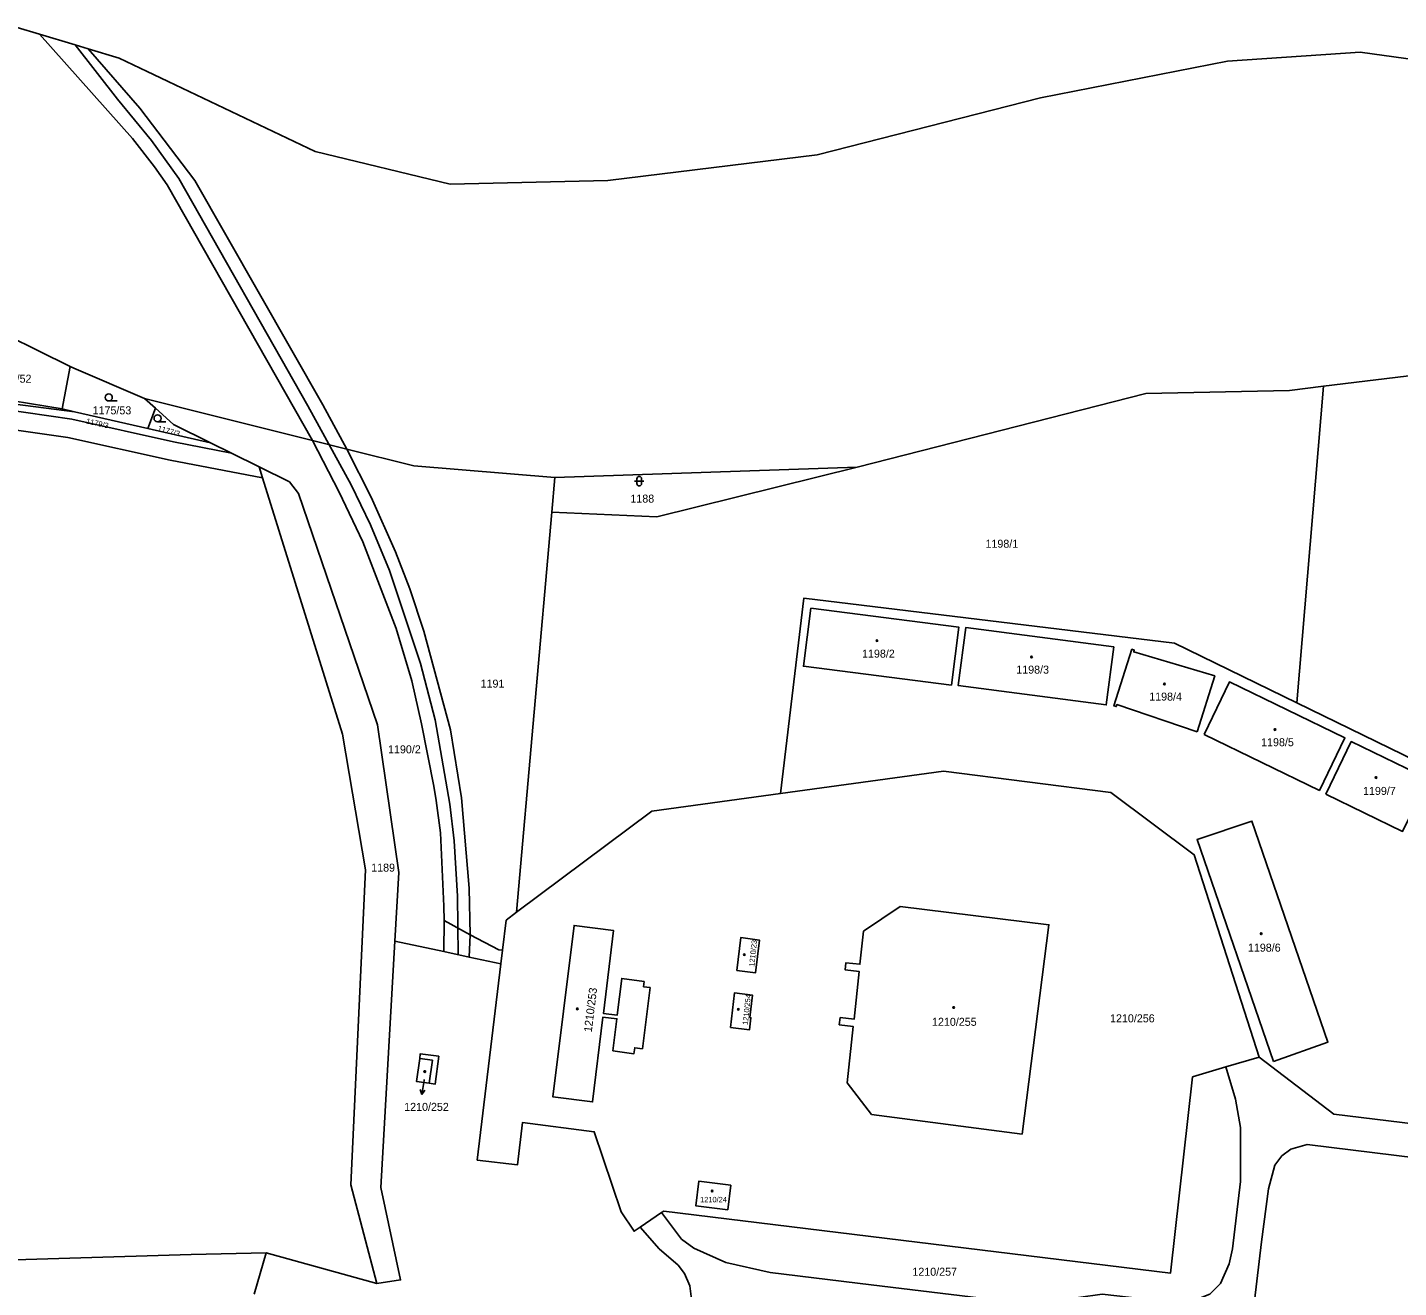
# Model space of a CAD drawing. Extents: x -869103 to -863415, y -1015889 to -1012477.
# Drawn here: x -865593.3 to -865302, y -1013483.3 to -1013215.6 of the extents above; entities that cross this region are included whole.
import ezdxf

# ---------------------------------------------------------------- set-up
doc = ezdxf.new("R2010")
doc.units = 0
for name, color, linetype in [('Hranice katastralního území', 7, 'Continuous'), ('Hranice parcel', 7, 'Continuous'), ('Parcelní čísla', 7, 'Continuous'), ('Pop  PČ popisy', 7, 'Continuous'), ('Poz předměty', 7, 'Continuous'), ('Vnitřní kresba', 7, 'Continuous'), ('Značky budov', 7, 'Continuous'), ('Značky kultur', 7, 'Continuous')]:
    doc.layers.add(name, color=color, linetype=linetype)

msp = doc.modelspace()

# ---------------------------------------------------------------- linework, layer by layer
at = {"layer": 'Hranice katastralního území'}
for points in [[(-865595.45, -1013215.6), (-865590.75, -1013217.01), (-865583.16, -1013219.3), (-865580.36, -1013220.14), (-865573.83, -1013222.11)], [(-865573.83, -1013222.11), (-865532.13, -1013241.95), (-865503.5, -1013248.87), (-865469.99, -1013248.11), (-865425.56, -1013242.7), (-865378.08, -1013230.59), (-865338.36, -1013222.8), (-865310.2, -1013220.88)], [(-865310.2, -1013220.88), (-865261.64, -1013227.57), (-865215.94, -1013251.86), (-865193.21, -1013266.23)]]:
    msp.add_lwpolyline(points, dxfattribs=at)
at = {"layer": 'Hranice parcel'}
for p, q in [((-865584.2, -1013287.62), (-865585.94, -1013296.63)), ((-865585.94, -1013296.63), (-865609.44, -1013292.77)), ((-865323.64, -1013359.07), (-865317.97, -1013291.84)), ((-865583.3, -1013297.23), (-865598.06, -1013295.34)), ((-865568.45, -1013294.41), (-865566.09, -1013296.5)), ((-865532.75, -1013303.34), (-865568.45, -1013294.41)), ((-865585.94, -1013296.63), (-865583.3, -1013297.23)), ((-865567.72, -1013300.78), (-865583.3, -1013297.23)), ((-865567.72, -1013300.78), (-865566.09, -1013296.5)), ((-865554.43, -1013303.81), (-865567.72, -1013300.78)), ((-865549.94, -1013306.04), (-865562.24, -1013303.62)), ((-865554.43, -1013303.81), (-865549.94, -1013306.04)), ((-865525.45, -1013305.17), (-865532.75, -1013303.34)), ((-865543.35, -1013311.26), (-865562.98, -1013307.55)), ((-865549.94, -1013306.04), (-865544.07, -1013308.96)), ((-865511.19, -1013308.73), (-865525.45, -1013305.17)), ((-865544.07, -1013308.96), (-865543.35, -1013311.26)), ((-865481.25, -1013311.21), (-865511.19, -1013308.73)), ((-865417.04, -1013309.01), (-865481.25, -1013311.21)), ((-865459.56, -1013319.59), (-865417.04, -1013309.01)), ((-865543.35, -1013311.26), (-865526.37, -1013365.76)), ((-865481.25, -1013311.21), (-865481.9, -1013318.6)), ((-865489.38, -1013403.57), (-865481.9, -1013318.6)), ((-865481.9, -1013318.6), (-865459.56, -1013319.59)), ((-865234.55, -1013402.57), (-865323.64, -1013359.07)), ((-865514.41, -1013395.14), (-865518.93, -1013363.76)), ((-865506.45, -1013379.79), (-865506.93, -1013376.76)), ((-865515.23, -1013409.7), (-865514.41, -1013395.14)), ((-865504.79, -1013405.32), (-865504.82, -1013402.3)), ((-865489.38, -1013403.57), (-865491.6, -1013405.23)), ((-865491.6, -1013405.23), (-865492.38, -1013411.63)), ((-865492.38, -1013411.63), (-865492.73, -1013414.52)), ((-865492.73, -1013414.52), (-865497.78, -1013456.22)), ((-865338.72, -1013436.38), (-865331.61, -1013434.33)), ((-865463.12, -1013470.42), (-865458.56, -1013467.36)), ((-865545.1, -1013484.65), (-865542.6, -1013475.87)), ((-865519.04, -1013482.39), (-865542.6, -1013475.87))]:
    msp.add_line(p, q, dxfattribs=at)
for points in [[(-865595.45, -1013215.6), (-865590.75, -1013217.01), (-865583.16, -1013219.3), (-865580.36, -1013220.14), (-865573.83, -1013222.11)], [(-865573.83, -1013222.11), (-865532.13, -1013241.95), (-865503.5, -1013248.87), (-865469.99, -1013248.11), (-865425.56, -1013242.7), (-865378.08, -1013230.59), (-865338.36, -1013222.8), (-865310.2, -1013220.88)], [(-865310.2, -1013220.88), (-865261.64, -1013227.57), (-865215.94, -1013251.86), (-865193.21, -1013266.23)], [(-865606.16, -1013276.51), (-865604.32, -1013277.7), (-865584.2, -1013287.62)], [(-865562.98, -1013307.55), (-865584.73, -1013302.69), (-865599.09, -1013300.63), (-865621.23, -1013296.35), (-865639.01, -1013293.74), (-865661.43, -1013289.22), (-865678.93, -1013284.92), (-865696.29, -1013280.85), (-865699.99, -1013280.35)], [(-865584.2, -1013287.62), (-865583.46, -1013287.99), (-865568.45, -1013294.41)], [(-865188.46, -1013351.39), (-865188.19, -1013340.13), (-865204.41, -1013312.37), (-865222.01, -1013300.37), (-865252.76, -1013291.05), (-865284.61, -1013287.79), (-865317.97, -1013291.84)], [(-865317.97, -1013291.84), (-865325.16, -1013292.71), (-865355.68, -1013293.36), (-865417.04, -1013309.01)], [(-865562.24, -1013303.62), (-865583.86, -1013298.78), (-865598.52, -1013296.68), (-865614.5, -1013293.64)], [(-865566.09, -1013296.5), (-865562.23, -1013299.93), (-865554.43, -1013303.81)], [(-865506.93, -1013376.76), (-865509.55, -1013363.51), (-865511.64, -1013354.41), (-865514.94, -1013343.26), (-865522.03, -1013324.87), (-865527.04, -1013314.35), (-865532.75, -1013303.34)], [(-865518.93, -1013363.76), (-865535.67, -1013314.64), (-865537.62, -1013312.16), (-865544.07, -1013308.96)], [(-865323.64, -1013359.07), (-865349.61, -1013346.39), (-865428.37, -1013336.84), (-865433.3, -1013378.35)], [(-865396.99, -1013355.3), (-865395.42, -1013343), (-865426.87, -1013338.99), (-865428.44, -1013351.3), (-865396.99, -1013355.3)], [(-865362.5, -1013347.2), (-865393.95, -1013343.1), (-865395.56, -1013355.41), (-865364.11, -1013359.51), (-865362.5, -1013347.2)], [(-865344.77, -1013365.24), (-865341.07, -1013353.36), (-865358.29, -1013348.27), (-865358.16, -1013347.87), (-865358.67, -1013347.7), (-865362.49, -1013359.72), (-865361.98, -1013359.88), (-865361.84, -1013359.44), (-865344.77, -1013365.24)], [(-865343.35, -1013365.83), (-865318.83, -1013377.69), (-865313.42, -1013366.51), (-865337.94, -1013354.63), (-865343.35, -1013365.83)], [(-865526.37, -1013365.76), (-865521.49, -1013394.52), (-865524.62, -1013461.47), (-865519.04, -1013482.39)], [(-865317.49, -1013378.45), (-865312.09, -1013367.31), (-865295.75, -1013375.22), (-865301.17, -1013386.37), (-865317.49, -1013378.45)], [(-865433.3, -1013378.35), (-865398.72, -1013373.59), (-865363.12, -1013378.1), (-865345.43, -1013391.34), (-865331.61, -1013434.33)], [(-865504.82, -1013402.3), (-865505.57, -1013386.67), (-865506.45, -1013379.79)], [(-865433.3, -1013378.35), (-865460.63, -1013382.11), (-865489.38, -1013403.57)], [(-865328.62, -1013435.25), (-865317.02, -1013431.14), (-865333.19, -1013384.2), (-865344.81, -1013388.13), (-865328.62, -1013435.25)], [(-865415.69, -1013407.56), (-865416.45, -1013414.62), (-865419.42, -1013414.27), (-865419.6, -1013415.78), (-865416.61, -1013416.13), (-865417.69, -1013426.29), (-865420.63, -1013425.92), (-865420.82, -1013427.46), (-865417.86, -1013427.83), (-865419.14, -1013439.82), (-865413.98, -1013446.5), (-865382, -1013450.68), (-865376.28, -1013406.2), (-865407.87, -1013402.36), (-865415.69, -1013407.56)], [(-865492.38, -1013411.63), (-865493.16, -1013411.56), (-865499.21, -1013408.32), (-865504.79, -1013405.32)], [(-865462.24, -1013418.27), (-865467.04, -1013417.62), (-865467.99, -1013425.41), (-865470.93, -1013425.05), (-865468.76, -1013407.44), (-865477.16, -1013406.36), (-865481.67, -1013442.77), (-865473.23, -1013443.83), (-865471.02, -1013425.81), (-865468.08, -1013426.17), (-865468.91, -1013432.99), (-865464.44, -1013433.61), (-865464.26, -1013432.33), (-865462.63, -1013432.55), (-865461.03, -1013419.57), (-865462.39, -1013419.38), (-865462.24, -1013418.27)], [(-865519.04, -1013482.39), (-865514.03, -1013481.65), (-865518.19, -1013462.03), (-865515.23, -1013409.7)], [(-865515.23, -1013409.7), (-865504.85, -1013411.92), (-865499.44, -1013413.08), (-865492.73, -1013414.52)], [(-865442.59, -1013415.95), (-865438.62, -1013416.42), (-865437.79, -1013409.46), (-865441.76, -1013408.94), (-865442.59, -1013415.95)], [(-865443.95, -1013428.06), (-865439.93, -1013428.55), (-865439.61, -1013425.96), (-865439.81, -1013425.93), (-865439.23, -1013421.18), (-865443.08, -1013420.66), (-865443.95, -1013428.06)], [(-865505.86, -1013434.11), (-865509.84, -1013433.62), (-865509.96, -1013434.65), (-865510.63, -1013439.53), (-865507.93, -1013439.86), (-865506.67, -1013440.06), (-865505.86, -1013434.11)], [(-865331.61, -1013434.33), (-865315.76, -1013446.46), (-865208.38, -1013459.57)], [(-865458.56, -1013467.36), (-865458.12, -1013467.04), (-865350.48, -1013480.23), (-865345.77, -1013438.53), (-865338.72, -1013436.38)], [(-865458.56, -1013467.36), (-865454.37, -1013472.98), (-865451.75, -1013474.88), (-865444.92, -1013477.97), (-865435.53, -1013480.08), (-865414.05, -1013482.7), (-865380.07, -1013486.84), (-865364.98, -1013484.68), (-865351.97, -1013486.18), (-865345.14, -1013485.91), (-865342.1, -1013484.71), (-865339.84, -1013482.43), (-865338.01, -1013478.26), (-865337.28, -1013475.02), (-865335.59, -1013460.77), (-865335.59, -1013449.26), (-865336.69, -1013443.25), (-865338.72, -1013436.38)], [(-865497.78, -1013456.22), (-865489.2, -1013457.22), (-865488.14, -1013448.22), (-865472.89, -1013450.18), (-865467.18, -1013467.21), (-865464.43, -1013471.32), (-865463.12, -1013470.42)], [(-865339.52, -1013611.31), (-865343.7, -1013608.96), (-865345.88, -1013605.7), (-865346.49, -1013602.67), (-865345.53, -1013590.23), (-865338.85, -1013537.71), (-865335.49, -1013510.56), (-865332.63, -1013486.1), (-865331.12, -1013473.59), (-865329.67, -1013462.3), (-865328.29, -1013457.26), (-865326.83, -1013455.31), (-865324.94, -1013453.85), (-865321.43, -1013452.91), (-865270.26, -1013459.17)], [(-865444.53, -1013466.76), (-865443.87, -1013461.55), (-865450.67, -1013460.69), (-865451.32, -1013465.9), (-865444.53, -1013466.76)], [(-865463.12, -1013470.42), (-865459.11, -1013475.03), (-865455.02, -1013478.56), (-865453.72, -1013480.28), (-865452.59, -1013482.91), (-865452.24, -1013485.76), (-865452.48, -1013488.74), (-865453.81, -1013498.94)], [(-865542.6, -1013475.87), (-865558.48, -1013476.28), (-865680.43, -1013479.91), (-865684.67, -1013480.07)]]:
    msp.add_lwpolyline(points, dxfattribs=at)
at = {"layer": 'Pop  PČ popisy'}
for p, q in [((-865509.5, -1013442.25), (-865509.84, -1013441.19)), ((-865509.03, -1013439.29), (-865509.5, -1013442.25)), ((-865509.5, -1013442.25), (-865508.85, -1013441.34)), ((-865509, -1013439.1), (-865509.03, -1013439.29))]:
    msp.add_line(p, q, dxfattribs=at)
at = {"layer": 'Poz předměty'}
for p, q in [((-865574.15, -1013230.83), (-865583.16, -1013219.3)), ((-865566.91, -1013239.63), (-865574.15, -1013230.83)), ((-865566.91, -1013239.63), (-865561.14, -1013247.7)), ((-865561.14, -1013247.7), (-865533.69, -1013295.97)), ((-865533.69, -1013295.97), (-865524.49, -1013312.79)), ((-865524.49, -1013312.79), (-865520.44, -1013321.26)), ((-865520.44, -1013321.26), (-865516.35, -1013330.97)), ((-865516.35, -1013330.97), (-865509.81, -1013350.75)), ((-865509.81, -1013350.75), (-865506.67, -1013362.67)), ((-865506.67, -1013362.67), (-865503.56, -1013380.59)), ((-865503.56, -1013380.59), (-865502.61, -1013388.39)), ((-865502.61, -1013388.39), (-865501.94, -1013400.11)), ((-865501.94, -1013400.11), (-865501.8, -1013412.57))]:
    msp.add_line(p, q, dxfattribs=at)
at = {"layer": 'Vnitřní kresba'}
for p, q in [((-865570.94, -1013239.16), (-865590.75, -1013217.01)), ((-865569.38, -1013232.74), (-865580.36, -1013220.14)), ((-865557.74, -1013248.1), (-865569.38, -1013232.74)), ((-865566.26, -1013245.24), (-865570.94, -1013239.16)), ((-865563.61, -1013249.06), (-865566.26, -1013245.24)), ((-865532.75, -1013303.34), (-865563.61, -1013249.06)), ((-865530.51, -1013295.76), (-865557.74, -1013248.1)), ((-865525.45, -1013305.17), (-865530.51, -1013295.76)), ((-865520.27, -1013315.41), (-865525.45, -1013305.17)), ((-865515.12, -1013327.01), (-865520.27, -1013315.41)), ((-865512.07, -1013334.86), (-865515.12, -1013327.01)), ((-865509.08, -1013343.83), (-865512.07, -1013334.86)), ((-865503.44, -1013364.84), (-865509.08, -1013343.83)), ((-865501.08, -1013379.24), (-865503.44, -1013364.84)), ((-865499.45, -1013398.43), (-865501.08, -1013379.24)), ((-865499.21, -1013408.32), (-865499.45, -1013398.43)), ((-865504.79, -1013405.32), (-865504.85, -1013411.92)), ((-865499.44, -1013413.08), (-865499.21, -1013408.32)), ((-865507.26, -1013434.98), (-865509.96, -1013434.65)), ((-865507.93, -1013439.86), (-865507.26, -1013434.98))]:
    msp.add_line(p, q, dxfattribs=at)
at = {"layer": 'Značky budov'}
for centre in [(-865412.81, -1013345.86), (-865379.98, -1013349.33), (-865351.75, -1013355.06), (-865328.26, -1013364.75), (-865306.82, -1013374.94), (-865331.2, -1013408.11), (-865441.01, -1013412.55), (-865476.47, -1013424.08), (-865442.26, -1013424.18), (-865396.54, -1013423.79), (-865508.87, -1013437.4), (-865447.83, -1013462.77)]:
    msp.add_circle(centre, 0.175, dxfattribs=at)
at = {"layer": 'Značky kultur'}
for p, q in [((-865576, -1013294.95), (-865574.25, -1013294.95)), ((-865565.64, -1013299.39), (-865563.89, -1013299.39)), ((-865464.33, -1013311.99), (-865462.33, -1013311.99)), ((-865463.83, -1013311.49), (-865463.83, -1013312.49)), ((-865462.83, -1013312.49), (-865462.83, -1013311.49))]:
    msp.add_line(p, q, dxfattribs=at)
for centre in [(-865576, -1013294.2), (-865565.64, -1013298.64)]:
    msp.add_circle(centre, 0.75, dxfattribs=at)
for centre, start, end in [((-865463.33, -1013311.49), 0, 180), ((-865463.33, -1013312.49), 180, 359.9879)]:
    msp.add_arc(centre, 0.5, start, end, dxfattribs=at)

# ---------------------------------------------------------------- texts
at = {"layer": 'Parcelní čísla'}
for s, height, p in [('1175/52', 1.7, (-865600.64, -1013291.07)), ('1175/53', 1.7, (-865579.44, -1013297.79)), ('1188', 1.7, (-865465.2, -1013316.54)), ('1198/1', 1.7, (-865389.77, -1013326.12)), ('1198/2', 1.7, (-865415.99, -1013349.47)), ('1198/3', 1.7, (-865383.23, -1013352.87)), ('1191', 1.7, (-865497.02, -1013355.84)), ('1198/4', 1.7, (-865354.99, -1013358.6)), ('1190/2', 1.7, (-865516.68, -1013369.8)), ('1198/5', 1.7, (-865331.22, -1013368.29)), ('1199/7', 1.7, (-865309.57, -1013378.63)), ('1189', 1.7, (-865520.26, -1013394.93)), ('1198/6', 1.7, (-865334.02, -1013411.93)), ('1210/255', 1.7, (-865401.13, -1013427.68)), ('1210/256', 1.7, (-865363.31, -1013426.94)), ('1210/252', 1.7, (-865513.25, -1013445.75)), ('1210/24', 1.139, (-865450.39, -1013465.16)), ('1210/257', 1.7, (-865405.3, -1013480.77))]:
    msp.add_text(s, height=height, dxfattribs=at).set_placement(p)
for s, height, rotation, p in [('1179/3', 1.139, 347, (-865580.89, -1013299.71)), ('1177/3', 1.139, 345, (-865565.72, -1013301.25)), ('1210/23', 1.139, 84, (-865438.88, -1013415.17)), ('1210/253', 1.7, 83, (-865473.41, -1013429.09)), ('1210/254', 1.139, 84, (-865440.26, -1013427.53))]:
    msp.add_text(s, height=height, rotation=rotation, dxfattribs=at).set_placement(p)

doc.saveas('drawing.dxf')
